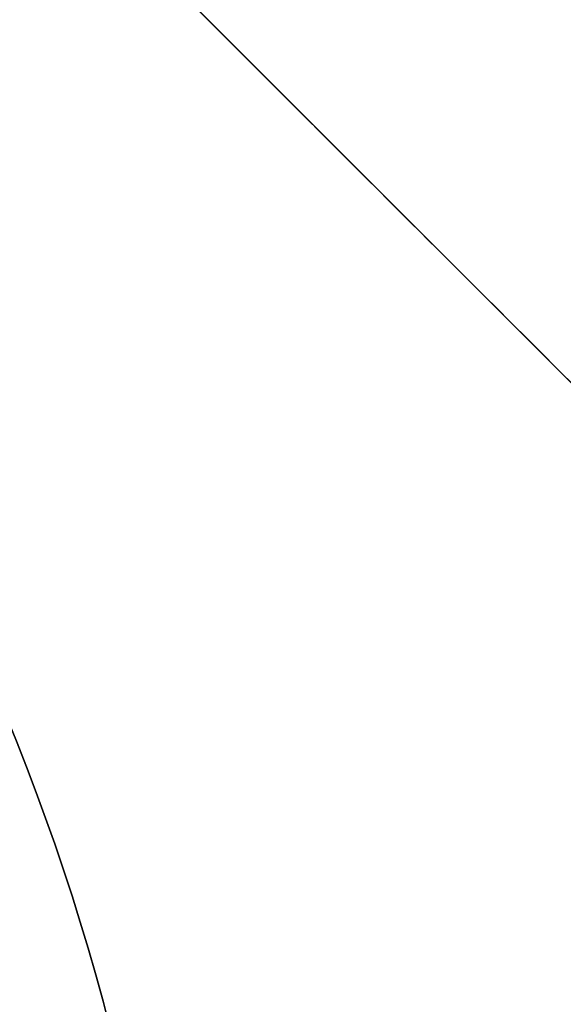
# Model space of a CAD drawing. Header units: millimetres. Extents: x -42 to 129, y -23 to 94.
# Tile 379 of 389: x -17.67 to -16.24, y 37.03 to 39.62. Entities that reach past the tile are written whole.
import ezdxf

# ---------------------------------------------------------------- set-up
doc = ezdxf.new("R2010")
doc.units = ezdxf.units.MM
doc.layers.add('NEGRO', color=7, linetype='Continuous')
doc.layers.add('NOGAL', color=7, linetype='Continuous')

msp = doc.modelspace()

# ---------------------------------------------------------------- linework, layer by layer
at = {"layer": 'NEGRO', "color": 254, "true_color": 0xcbd2ef, "extrusion": (0, 0, -1)}
for centre in [(23.2503, 35.4917, 173.5), (23.2503, 35.4917, 158.2)]:
    msp.add_arc(centre, 6, 22.47733, 202.47733, dxfattribs=at)
at = {"layer": 'NEGRO', "color": 254, "true_color": 0xcbd2ef}
for centre in [(-23.2503, 35.4917, -158.2), (-23.2503, 35.4917, -173.5), (-23.2503, 35.4917, -165.85)]:
    msp.add_arc(centre, 6, 337.52267, 157.52267, dxfattribs=at)
for points in [[(-31.0503, 53.4917, -175), (-13.0503, 35.4917, -175)], [(-31.0503, 53.4917, -175), (-13.0503, 35.4917, -175)], [(-31.0503, 53.4917, 175), (-13.0503, 35.4917, 175)], [(-13.0503, 35.4917, 175), (-31.0503, 53.4917, 175)], [(-13.0503, 35.4917, -173.5), (-24.5503, 46.9917, -173.5)], [(-24.5503, 46.9917, 173.5), (-13.0503, 35.4917, 173.5)], [(-24.5503, 46.9917, 173.5), (-13.0503, 35.4917, 173.5)], [(-24.5503, 46.9917, -173.5), (-13.0503, 35.4917, -173.5)]]:
    msp.add_open_spline(points, degree=1, dxfattribs=at)
at = {"layer": 'NOGAL', "color": 254, "true_color": 0xcbd2ef}
for points in [[(10.9914, 22.7638, 180), (-28.6066, 62.3618, 180)], [(-28.6066, 62.3618, 180), (10.9914, 22.7638, 180)], [(-31.435, 59.5333, -180), (-10.2218, 38.3201, -180)], [(8.1629, 19.9353, 180), (-31.435, 59.5333, 180)], [(-34.2635, 56.7049, -180), (-13.0503, 35.4917, -180)], [(5.3345, 17.1069, 180), (-34.2635, 56.7049, 180)], [(-34.2635, 56.7049), (-13.0503, 35.4917)], [(-34.2635, 56.7049, -180), (-13.0503, 35.4917, -180)], [(5.3345, 17.1069, 180), (-34.2635, 56.7049, 180)], [(-28.0409, 56.1392, 148.4), (-6.8277, 34.926, 148.4)], [(-25.9196, 54.0179, 123.4), (-8.949, 37.0473, 123.4)], [(-8.949, 37.0473, 173.4), (-25.9196, 54.0179, 173.4)], [(-25.9196, 54.0179, 123.4), (-8.949, 37.0473, 123.4)], [(-8.949, 37.0473, 173.4), (-25.9196, 54.0179, 173.4)], [(5.3345, 53.8765, -180), (-34.2635, 14.2785, -180)], [(-34.2635, 14.2785, -180), (5.3345, 53.8765, -180)], [(-10.3632, 35.6331, 123.4), (-27.3338, 52.6037, 123.4)], [(-27.3338, 52.6037, 173.4), (-10.3632, 35.6331, 173.4)], [(-11.7775, 34.2189, 123.4), (-28.748, 51.1895, 123.4)], [(-28.748, 51.1895, 173.4), (-11.7775, 34.2189, 173.4)], [(-28.748, 51.1895, 173.4), (-11.7775, 34.2189, 173.4)], [(-11.7775, 34.2189, 123.4), (-28.748, 51.1895, 123.4)], [(8.1629, 51.048, -180), (-31.435, 11.4501, -180)], [(-28.6066, 8.6216, -180), (10.9914, 48.2196, -180)], [(-28.6066, 8.6216, -180), (10.9914, 48.2196, -180)]]:
    msp.add_open_spline(points, degree=1, dxfattribs=at)

doc.saveas('drawing.dxf')
